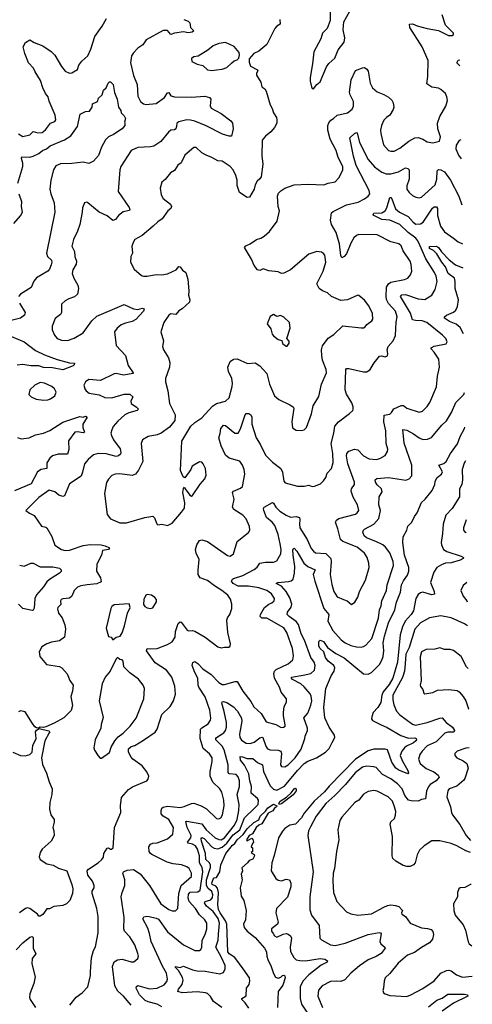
# Model space of a CAD drawing. Extents: x 2057697 to 2160550, y 827490 to 1016834.
# Tile 310 of 509: x 2140607 to 2144580, y 924233 to 932873. Entities that reach past the tile are written whole.
import ezdxf

# ---------------------------------------------------------------- set-up
doc = ezdxf.new("R2010")
doc.units = 0

msp = doc.modelspace()

# ---------------------------------------------------------------- linework, layer by layer
at = {"layer": '0CON20XD'}
for points in [[(2140595, 931872), (2140635, 931848.6), (2140695, 931861.9), (2140725, 931892.2), (2140765, 931879.5), (2140805, 931884.3), (2140832.8, 931907.2), (2140876.2, 931963.8), (2140915, 931980.8), (2140924, 931995), (2140918.1, 932035), (2140866.9, 932156.9), (2140856.9, 932195), (2140834.7, 932224.7), (2140811.2, 932275), (2140790.4, 932340.4), (2140743.1, 932415), (2140728.9, 932448.9), (2140684.5, 932494.5), (2140651.4, 932575), (2140636.2, 932635), (2140658.3, 932671.7), (2140695, 932696.2), (2140733.6, 932673.6), (2140810.8, 932645), (2140882.6, 932592.6), (2140915, 932560.8), (2140973.3, 932463.3), (2141005, 932420), (2141045, 932404.4), (2141063, 932407), (2141113.3, 932435), (2141124.6, 932475.4), (2141151.3, 932508.7), (2141204.6, 932555.4), (2141232.1, 932615), (2141266.2, 932725), (2141330, 932815), (2141367.5, 932885)], [(2142047.5, 932875), (2142085, 932861.2), (2142100, 932845), (2142107.5, 932805), (2142136.7, 932775), (2142120, 932765), (2142085, 932757.5), (2142044.2, 932765.8), (2141965, 932754.4), (2141935, 932744.4), (2141905, 932779.1), (2141865, 932777.8), (2141716.7, 932695), (2141688.7, 932651.3), (2141645, 932622.5), (2141605, 932582), (2141588.1, 932555), (2141578.9, 932495), (2141605, 932383.3), (2141637.3, 932305), (2141645, 932202.5), (2141668.6, 932155), (2141695, 932134.4), (2141715, 932130), (2141805, 932138.2), (2141878.5, 932191.5), (2141905, 932232.7), (2141915, 932234.5), (2141935, 932203.9), (2141965, 932195.9), (2142115, 932192.1), (2142233.2, 932203.2), (2142271.7, 932191.7), (2142284.3, 932174.3), (2142278.3, 932118.3), (2142287.8, 932097.8), (2142375, 932048.6), (2142460, 931985), (2142473.8, 931965), (2142482, 931915), (2142465, 931852.5), (2142445, 931850), (2142387.9, 931867.9), (2142242.6, 931942.6), (2142145, 931982.2), (2142105, 931990.6), (2142075, 931994.3), (2142005, 931978.1), (2141987.1, 931965), (2141984.5, 931934.5), (2141976.2, 931915), (2141965, 931905.5), (2141935, 931903.1), (2141912.6, 931887.4), (2141845.8, 931805), (2141785, 931764.5), (2141755, 931756.2), (2141645, 931751.1), (2141586.2, 931725), (2141494.3, 931585.7), (2141487.1, 931555), (2141472.5, 931365), (2141566.7, 931225), (2141574.2, 931205), (2141570.3, 931199.7), (2141515, 931186.9), (2141473.8, 931156.2), (2141448.9, 931121.1), (2141425, 931111.4), (2141375, 931152.2), (2141303.7, 931183.7), (2141205, 931267.5), (2141195, 931272.5), (2141175, 931267.5), (2141157, 931223), (2141156, 931185), (2141136, 931075), (2141113.3, 931016.7), (2141080, 930945), (2141063.1, 930885), (2141089.3, 930839.3), (2141092.2, 930795), (2141105.6, 930755), (2141101.8, 930728.2), (2141073, 930677), (2141068.6, 930645), (2141080.8, 930605), (2141118.6, 930545), (2141122.5, 930515), (2141114.3, 930465.7), (2141088.2, 930441.8), (2141036.7, 930425), (2141005, 930406.2), (2140975, 930377.5), (2140975, 930302.5), (2140963.8, 930285), (2140918.3, 930251.7), (2140892, 930185), (2140893, 930153), (2140912.5, 930105), (2140937, 930077), (2140975, 930061.1), (2141025, 930058.5), (2141085, 930077.5), (2141165, 930125.8), (2141239.7, 930230.3), (2141285, 930270.4), (2141484.1, 930355.9), (2141525, 930372.9), (2141605, 930337.1), (2141645, 930331.4), (2141685, 930341.9), (2141699.2, 930335), (2141694.2, 930315), (2141625, 930241.2), (2141595.5, 930224.5), (2141535, 930210.5), (2141498, 930195), (2141461.4, 930165), (2141439.2, 930135), (2141454, 930015), (2141534.4, 929925), (2141558.3, 929838.3), (2141602.5, 929775), (2141601.7, 929768.3), (2141517.3, 929752.7), (2141455, 929767.5), (2141435, 929766.9), (2141315, 929707.1), (2141215, 929716), (2141184.1, 929695.9), (2141170, 929665), (2141177.5, 929635), (2141190, 929615), (2141217.5, 929595), (2141305, 929580), (2141355, 929557.8), (2141415.4, 929554.6), (2141525, 929587.8), (2141575, 929586.9), (2141599.2, 929565), (2141581.9, 929525), (2141584.3, 929505), (2141633.5, 929473.5), (2141650, 929455), (2141636.7, 929445), (2141565, 929423.3), (2141529.4, 929405), (2141468.5, 929351.5), (2141427.9, 929302.1), (2141414.4, 929275), (2141407.8, 929245), (2141411.5, 929225), (2141431.1, 929185), (2141488.1, 929108.1), (2141493.8, 929076.2), (2141490.4, 929059.6), (2141475.3, 929044.7), (2141455, 929040.4), (2141365, 929062.3), (2141295, 929066.5), (2141255, 929054.4), (2141208.6, 929015), (2141175, 928976), (2141158.7, 928901.3), (2141145, 928868.8), (2141045, 928801.2), (2140999.2, 928695), (2140985, 928688.1), (2140950.9, 928700.9)], [(2142890.8, 932875), (2142893.8, 932835), (2142863.8, 932815), (2142846.2, 932795), (2142775.7, 932655), (2142705, 932597.5), (2142661.2, 932575), (2142621.2, 932528.8), (2142621.7, 932501.7), (2142633.9, 932463.9), (2142695, 932432.5), (2142698, 932425), (2142686, 932405), (2142686.1, 932386.1), (2142723.6, 932323.6), (2142733.3, 932285), (2142760, 932265), (2142771.2, 932245), (2142805.6, 932125), (2142824, 932095), (2142835.7, 932055), (2142861.1, 932015), (2142865.6, 931995), (2142863.3, 931965), (2142843, 931927), (2142812.2, 931887.8), (2142765, 931852.5), (2142734.6, 931815.4), (2142731.7, 931678.3), (2142742.2, 931605), (2142725.6, 931495), (2142714.6, 931475.4), (2142692.5, 931455), (2142674, 931425), (2142664.2, 931385), (2142624, 931316), (2142605, 931312), (2142537.5, 931357.5), (2142516.7, 931416.7), (2142515.6, 931465), (2142504.6, 931504.6), (2142480, 931555), (2142454.2, 931585), (2142385, 931630.8), (2142345, 931633.8), (2142292.5, 931665), (2142243, 931683), (2142206.7, 931705), (2142155, 931752.5), (2142135, 931752.5), (2142056.2, 931685), (2142025, 931617.5), (2141995, 931597.5), (2141965, 931550), (2141930.5, 931529.5), (2141885, 931470), (2141855, 931447.5), (2141840, 931395), (2141847.5, 931335), (2141866.7, 931305), (2141930, 931255), (2141940, 931235), (2141932.5, 931215), (2141906.2, 931195), (2141856.2, 931125), (2141819.5, 931100.5), (2141778.3, 931061.7), (2141680.5, 930979.5), (2141617, 930943), (2141606.7, 930925), (2141591.2, 930885), (2141596.7, 930825), (2141582, 930795), (2141578.8, 930745), (2141611.2, 930685), (2141675, 930628.8), (2141695, 930621.2), (2141725, 930621.2), (2141805, 930636.2), (2141853.6, 930633.6), (2141905, 930642), (2141980.9, 930679.1), (2142005, 930706), (2142015, 930703.8), (2142035, 930676.2), (2142065, 930653.3), (2142082.5, 930595), (2142092.5, 930495), (2142088.6, 930455), (2142101.4, 930415), (2142098, 930395), (2142032, 930335), (2142002.6, 930317.4), (2141976.2, 930285), (2141935, 930292), (2141915, 930281.2), (2141871.9, 930215), (2141845.8, 930135), (2141868, 930055), (2141861.2, 930005), (2141868.8, 929975), (2141914.3, 929905), (2141924.3, 929865), (2141923.1, 929825), (2141887.5, 929725), (2141886, 929695), (2141908.1, 929615), (2141921.4, 929505), (2141970.8, 929405), (2141968, 929355), (2141921.2, 929298.8), (2141850, 929245), (2141815, 929231.4), (2141733.4, 929216.6), (2141685, 929186.7), (2141672.9, 929155), (2141687.5, 928995), (2141650.2, 928919.8), (2141624.5, 928885.5), (2141595, 928874.4), (2141485, 928888.2), (2141444.5, 928885.5), (2141415.7, 928874.3), (2141385, 928841.2), (2141368.8, 928811.2), (2141350, 928715), (2141375, 928532.5), (2141405, 928493.8), (2141485, 928459.4), (2141545, 928456.7), (2141705, 928506.2), (2141775, 928517.5), (2141790.7, 928500.7), (2141810.5, 928450.5), (2141820, 928440), (2141855, 928446.7), (2141905, 928433.8), (2141944.3, 928455.7), (2142028.3, 928551.7), (2142052.3, 928587.7), (2142056.2, 928635), (2142040, 928725), (2142045, 928760), (2142055, 928770), (2142060, 928755), (2142100.7, 928700.7), (2142115, 928692.5), (2142125, 928697.5), (2142192.1, 928797.9), (2142230.8, 928845), (2142244.2, 928875), (2142237.5, 928935), (2142216.8, 928976.8), (2142205, 928990), (2142185, 928994.2), (2142121.2, 928955), (2142110, 928925), (2142056.4, 928853.6), (2142040.7, 928860.7), (2142018.3, 928918.3), (2142025.8, 929045.8), (2142030.6, 929175), (2142110, 929305), (2142145, 929339.2), (2142205, 929378.6), (2142298.4, 929481.6), (2142335, 929505.6), (2142415, 929525.7), (2142444.3, 929555), (2142472.9, 929655), (2142475.5, 929685), (2142470, 929725), (2142440, 929785), (2142433.1, 929825), (2142455, 929872.9), (2142485, 929894.5), (2142515, 929898.1), (2142607.1, 929857.1), (2142675, 929862.5), (2142715, 929836), (2142777.9, 929767.9), (2142800, 929675), (2142845, 929573.8), (2142881.7, 929541.7), (2142977.7, 929492.3), (2143006.8, 929476.8), (2143013.1, 929465), (2142996.1, 929343.9), (2143002.5, 929292.5), (2143035, 929272), (2143085, 929268), (2143105, 929274), (2143125, 929293.8), (2143170, 929415), (2143184.5, 929485.5), (2143233.2, 929566.8), (2143257.7, 929675), (2143301.1, 929775), (2143297.8, 929805), (2143266.5, 929886.5), (2143259.3, 929925), (2143256.9, 929975), (2143265, 930012), (2143315, 930078), (2143365, 930112), (2143444.1, 930185.9), (2143605, 930168), (2143625, 930168.8), (2143641.2, 930178.8), (2143655, 930198.8), (2143699.7, 930230.3), (2143707.5, 930245), (2143703.1, 930295), (2143672.2, 930362.2), (2143635, 930410.8), (2143585, 930454), (2143574.2, 930455.8), (2143485, 930414.2), (2143425, 930408), (2143345, 930444.2), (2143310, 930475), (2143265, 930492.9), (2143235, 930515.7), (2143214, 930555), (2143270, 930665), (2143295.4, 930744.6), (2143285, 930806.7), (2143275, 930822), (2143255, 930834.2), (2143215, 930838.6), (2143145, 930814.2), (2142985, 930678), (2142925, 930648.8), (2142905, 930646.2), (2142875, 930660), (2142795, 930668), (2142745, 930685.8), (2142715, 930672.5), (2142695, 930677.5), (2142664, 930715), (2142642.4, 930772.4), (2142580, 930875), (2142591.3, 930888.7), (2142630, 930905), (2142685, 930944.4), (2142725, 930956), (2142753.3, 930975), (2142801.2, 931015), (2142868.6, 931105), (2142886.5, 931195), (2142875.5, 931235), (2142869.1, 931325), (2142878.9, 931351.1), (2142898, 931372), (2142935, 931393.8), (2143015, 931424.5), (2143135, 931428.6), (2143275.6, 931424.4), (2143315, 931438.8), (2143375, 931450), (2143408, 931485), (2143445, 931552.5), (2143444.4, 931585), (2143403.6, 931665), (2143385.4, 931725), (2143333.2, 931825), (2143311.1, 931905), (2143313.3, 931945), (2143321.6, 931968.4), (2143337.2, 931992.8), (2143363, 932007), (2143395, 932034.2), (2143485, 932055.8), (2143525, 932088), (2143537.3, 932115), (2143537.1, 932155), (2143507.1, 932215), (2143502.7, 932237.3), (2143515.5, 932344.5), (2143555, 932426.7), (2143615, 932450.8), (2143635, 932452.5), (2143655, 932440), (2143665, 932420), (2143684.4, 932315), (2143704.4, 932275), (2143745, 932240), (2143805, 932217.8), (2143845, 932193.1), (2143875, 932165.6), (2143885.5, 932145), (2143891.9, 932105), (2143886.9, 932085), (2143855.5, 932035), (2143826.7, 932015), (2143805, 931990), (2143782.5, 931945), (2143775.6, 931905), (2143777.5, 931875), (2143801.9, 931775), (2143845, 931724.4), (2143865, 931718.1), (2143895, 931718.9), (2143945, 931745.6), (2144023, 931807), (2144075, 931837.8), (2144105, 931839.2), (2144145.6, 931825.6), (2144185, 931800), (2144235, 931791.2), (2144293.3, 931806.7), (2144300, 931845), (2144278.8, 931915), (2144275.8, 931965), (2144294.3, 932025), (2144348.6, 932115), (2144362.9, 932165), (2144358, 932195), (2144344, 932225), (2144305, 932262), (2144282.7, 932272.7), (2144225, 932280), (2144180.5, 932310.5), (2144190, 932375), (2144192.5, 932515), (2144141.1, 932635), (2144033.3, 932805), (2144030, 932835), (2144054.2, 932835.8), (2144095, 932818.6), (2144185, 932795.8), (2144285, 932778.8), (2144372.5, 932735), (2144405, 932733.3), (2144416.1, 932743.9), (2144416.7, 932755), (2144346.2, 932825), (2144317.1, 932915)], [(2143331.2, 932945), (2143333.6, 932866.4), (2143306.7, 932795), (2143266, 932755), (2143251.4, 932705), (2143188.3, 932591.7), (2143178, 932485), (2143156.7, 932365), (2143156.7, 932335), (2143167.5, 932285), (2143175, 932270), (2143185, 932267.5), (2143216.1, 932303.9), (2143245, 932326.7), (2143301.3, 932458.7), (2143321.3, 932488.7), (2143372.5, 932535), (2143401.7, 932608.3), (2143455, 932676.7), (2143462, 932715), (2143446.2, 932785), (2143451.2, 932855), (2143505, 932948.8)], [(2142295, 932426), (2142335, 932432), (2142385, 932439.2), (2142425.9, 932454.1), (2142465, 932492), (2142489.3, 932510.7), (2142515, 932520), (2142530, 932535), (2142536.2, 932563.8), (2142533.8, 932585), (2142489.2, 932639.2), (2142415, 932673.6), (2142355, 932663.1), (2142305.6, 932644.4), (2142258.8, 932605), (2142175, 932553.3), (2142135, 932546.2), (2142116.4, 932533.6), (2142117, 932507), (2142163.6, 932483.6), (2142215, 932471.2), (2142255, 932432.5), (2142295, 932426)], [(2144472.3, 932468.1), (2144466, 932474), (2144444.3, 932495), (2144455, 932517.1), (2144471.5, 932521.6)], [(2140589.4, 931439.4), (2140634.7, 931585), (2140634.6, 931615), (2140621.8, 931655), (2140625, 931670), (2140695, 931667.9), (2140725, 931674.6), (2140775, 931700), (2140805.6, 931724.4), (2140841.1, 931738.9), (2140873, 931767), (2141000.9, 931819.1), (2141055, 931854.4), (2141112.8, 931937.2), (2141136.7, 932043.3), (2141185, 932067.5), (2141219.3, 932070.7), (2141243.9, 932106.1), (2141246.7, 932135), (2141290, 932155), (2141299.2, 932185), (2141331.2, 932215), (2141342.5, 932255), (2141366.1, 932273.9), (2141383.9, 932316.1), (2141395, 932327.5), (2141405, 932327.5), (2141426, 932305), (2141440, 932235), (2141463.8, 932175), (2141474, 932105), (2141493.8, 932075), (2141496.7, 932055), (2141525, 932030), (2141536.7, 932005), (2141527.5, 931975), (2141530, 931965), (2141530, 931945), (2141506.2, 931915), (2141430, 931865), (2141385.6, 931844.4), (2141359.7, 931820.3), (2141324.4, 931755), (2141297.4, 931682.6), (2141255, 931632.5), (2141215, 931610), (2141165, 931622.5), (2141065, 931610.4), (2140965, 931609.7), (2140925, 931590), (2140902.7, 931555), (2140878.9, 931465), (2140871.8, 931385), (2140880, 931345), (2140910.8, 931265), (2140914.6, 931185), (2140843.3, 930825), (2140850, 930795), (2140885, 930763.3), (2140888.5, 930745), (2140882.9, 930722.9), (2140868.9, 930685), (2140855, 930665.8), (2140755, 930606.7), (2140730.4, 930579.6), (2140706.2, 930523.8), (2140615, 930464), (2140596, 930445)], [(2141047.5, 924225), (2141103.8, 924295), (2141155.4, 924334.6), (2141204.3, 924385), (2141228.2, 924485), (2141229.4, 924520.6), (2141238.3, 924641.7), (2141253.5, 924705), (2141271.1, 924738.9), (2141295, 924860), (2141297.1, 925005), (2141284.2, 925074.2), (2141244.1, 925204.1), (2141244, 925225), (2141260, 925255), (2141261.2, 925275), (2141245, 925313.3), (2141204, 925365), (2141200, 925405), (2141209.7, 925420.3), (2141295, 925474.3), (2141327.5, 925505), (2141341.4, 925525), (2141345.8, 925555), (2141375, 925602.5), (2141385, 925607.5), (2141404.2, 925594.2), (2141414.1, 925594.1), (2141428, 925605), (2141439.2, 925785), (2141494, 925915), (2141490.8, 925975), (2141500.7, 926049.3), (2141561.1, 926118.9), (2141597.6, 926142.4), (2141722.5, 926195), (2141735, 926210), (2141740, 926235), (2141722.3, 926272.3), (2141681.2, 926325), (2141600.6, 926385), (2141585, 926403.1), (2141561.2, 926445), (2141562.5, 926475), (2141585, 926494.5), (2141616.5, 926503.5), (2141695, 926551.9), (2141797.4, 926622.6), (2141812.8, 926647.2), (2141855.6, 926775), (2141928.1, 926845), (2141955.8, 926895), (2141975.8, 926954.2), (2141968.9, 927025), (2141941.2, 927105), (2141895, 927166.2), (2141795, 927230), (2141720.6, 927335), (2141725.9, 927354.1), (2141755, 927352.9), (2141815, 927355.6), (2141905, 927390), (2141945.5, 927414.5), (2141972, 927455), (2141974.2, 927505), (2141999.2, 927575), (2142015, 927590), (2142025, 927586), (2142076.2, 927515), (2142089.4, 927509.4), (2142125, 927514.5), (2142145, 927508.5), (2142236, 927455), (2142345, 927370), (2142375, 927362), (2142405, 927368), (2142444, 927366), (2142453.8, 927375), (2142458, 927395), (2142432.9, 927495), (2142424.3, 927604.3), (2142430, 927625), (2142450.6, 927655), (2142467.8, 927705), (2142469.4, 927745), (2142457, 927787), (2142433.8, 927823.8), (2142382.5, 927865), (2142315.8, 927905), (2142255, 927952.2), (2142192, 927975), (2142174.3, 928005), (2142172.5, 928042.5), (2142183.8, 928135), (2142155, 928192.5), (2142151.4, 928225), (2142160.8, 928265), (2142185, 928304), (2142205, 928309.4), (2142255, 928295.6), (2142431.2, 928171.2), (2142455, 928166.9), (2142485, 928186.7), (2142516.4, 928295), (2142616.4, 928373.6), (2142627.5, 928395), (2142625.7, 928425), (2142595, 928494.2), (2142565, 928524.2), (2142486, 928575), (2142474.2, 928595), (2142490, 928665), (2142473.8, 928725), (2142483, 928737), (2142545, 928762.1), (2142562.9, 928777.1), (2142582.9, 928885), (2142577.5, 928927.5), (2142563.2, 928965), (2142538.8, 928998.8), (2142445.7, 929024.3), (2142412.8, 929052.8), (2142374.4, 929134.4), (2142356.2, 929205), (2142367.7, 929242.3), (2142372, 929285), (2142395, 929314), (2142415, 929312.9), (2142494.6, 929244.6), (2142524.5, 929245.5), (2142545, 929283.8), (2142585, 929406.7), (2142595, 929416.7), (2142618.3, 929418.3), (2142635, 929406.7), (2142644.2, 929385), (2142643.3, 929323.3), (2142682.9, 929205), (2142718.9, 929148.9), (2142765, 929052.5), (2142825, 928991.2), (2142898.8, 928935), (2142914, 928904), (2142926.2, 928825), (2142937.7, 928807.7), (2143045, 928780.8), (2143105, 928780), (2143145, 928788), (2143175, 928778), (2143195, 928778.8), (2143248.3, 928801.7), (2143275, 928826.2), (2143294.2, 928855), (2143306.5, 928893.5), (2143345, 928933.8), (2143358.3, 928988.3), (2143357.1, 929065), (2143341.8, 929155), (2143365.6, 929245), (2143372.5, 929305), (2143405, 929342.9), (2143503.2, 929416.8), (2143531.2, 929445), (2143534, 929455), (2143534.2, 929475), (2143522.1, 929512.1), (2143476.2, 929586.2), (2143463.3, 929625), (2143469.2, 929805), (2143477.1, 929812.9), (2143495, 929813.3), (2143625, 929783.6), (2143655, 929784.5), (2143684.3, 929805), (2143717.8, 929862.2), (2143765, 929920), (2143783.6, 929923.6), (2143815, 929913.3), (2143835, 929922.5), (2143840, 929945), (2143833.8, 929975), (2143842.5, 930005), (2143885, 930056.2), (2143906.8, 930103.2), (2143912, 930218), (2143920.9, 930265), (2143907.5, 930315), (2143845, 930382.5), (2143827.3, 930417.3), (2143822.7, 930445), (2143826.9, 930525), (2143843.6, 930555), (2143865, 930570), (2143985.3, 930594.7), (2144013.8, 930606.2), (2144039.2, 930635), (2144048.5, 930665), (2144044.6, 930724.6), (2144035.6, 930755), (2143974.6, 930844.6), (2143955, 930889.2), (2143935, 930906.7), (2143864.6, 930924.6), (2143745, 930984.4), (2143585, 930988.1), (2143565, 930980.6), (2143541.7, 930958.3), (2143515, 930912), (2143475, 930819.2), (2143455, 930794.3), (2143435, 930783.8), (2143425, 930802.5), (2143415.3, 930905), (2143403.8, 930943.8), (2143384.4, 931005), (2143342.9, 931075), (2143335.9, 931115), (2143345, 931177.8), (2143359.3, 931190.7), (2143475, 931249.6), (2143578.2, 931271.8), (2143635, 931302.2), (2143665.8, 931325), (2143680.8, 931345), (2143674.4, 931375), (2143562.2, 931595), (2143536.6, 931675), (2143505.7, 931835), (2143545, 931874.2), (2143565, 931883.3), (2143569.5, 931879.5), (2143589.5, 931795), (2143666.2, 931645), (2143722.6, 931582.6), (2143785, 931536.1), (2143825, 931519.2), (2143865, 931520), (2143932.5, 931537.5), (2143995, 931573.1), (2144015, 931568.6), (2144025.5, 931555), (2144027.3, 931502.7), (2144025.3, 931474.7), (2144006.2, 931415), (2144005.6, 931385), (2144025.4, 931355.4), (2144055, 931331.4), (2144085, 931315.7), (2144115, 931309.2), (2144135, 931315.8), (2144254.5, 931425), (2144268.2, 931475), (2144272.4, 931547.6), (2144285, 931558.1), (2144305.3, 931555.3), (2144335, 931537.5), (2144387.9, 931465), (2144462.5, 931325), (2144488.8, 931249.3)], [(2144481, 931819.5), (2144465, 931812.5), (2144438.3, 931771.7), (2144435, 931740), (2144458.8, 931685), (2144483.3, 931652.2)], [(2140554.4, 931085), (2140615, 931152.9), (2140630.4, 931185), (2140622.8, 931235), (2140624.1, 931275), (2140602.1, 931342.1)], [(2143000.9, 927355), (2142951.2, 927495), (2142926.4, 927536.4), (2142775, 927621.9), (2142731.3, 927621.3), (2142717.5, 927635), (2142721.4, 927655), (2142756, 927714), (2142795, 927743.8), (2142820.8, 927755), (2142840, 927775), (2142843.1, 927795), (2142818.5, 927835), (2142775, 927865.3), (2142705, 927888.4), (2142615, 927901), (2142525, 927902.2), (2142482.3, 927925), (2142467.3, 927945), (2142475, 927964.5), (2142485, 927970.9), (2142565, 927994.7), (2142665, 928048.2), (2142691.7, 928068.3), (2142715.5, 928104.5), (2142765, 928113.3), (2142835, 928112.5), (2142864.3, 928125.7), (2142899.4, 928185), (2142902.1, 928225), (2142894.7, 928275), (2142876.4, 928356.4), (2142846.8, 928435), (2142822.7, 928465), (2142774.8, 928504.8), (2142749.6, 928565), (2142747.1, 928585), (2142752, 928595), (2142825, 928636.2), (2142835, 928631.2), (2142855.8, 928595), (2142889.3, 928559.3), (2142945, 928524.5), (2142985, 928509.1), (2143035, 928514.5), (2143064, 928505), (2143067.6, 928487.6), (2143062.1, 928445), (2143067.5, 928415), (2143130.4, 928310.4), (2143165, 928232.9), (2143185, 928208.6), (2143205, 928195.5), (2143295, 928187.8), (2143337.1, 928145), (2143342.5, 928115), (2143333.8, 928005), (2143346.9, 927916.9), (2143363.5, 927855), (2143395, 927808.6), (2143450, 927785), (2143482.7, 927772.7), (2143520.7, 927740.7), (2143548.8, 927761.2), (2143575.8, 927805), (2143590.8, 927855), (2143641.5, 927955), (2143674.4, 928065.6), (2143673.1, 928105), (2143657.8, 928155), (2143635, 928190.6), (2143569.2, 928245), (2143445, 928293.8), (2143422.4, 928312.4), (2143400.6, 928405), (2143379.6, 928465), (2143388, 928482), (2143410, 928495), (2143553.8, 928535), (2143569.2, 928545), (2143582.9, 928565), (2143571.4, 928615), (2143534.7, 928684.7), (2143517.8, 928735), (2143518.9, 928755), (2143545.6, 928795), (2143546.5, 928815), (2143488, 928975), (2143475.4, 929044.6), (2143477.9, 929065), (2143495, 929088.1), (2143545, 929104.4), (2143575, 929097.8), (2143625, 929044.6), (2143675, 929020), (2143737.2, 929012.8), (2143768, 929022), (2143815, 929047.5), (2143835.8, 929085), (2143839.2, 929105), (2143823.8, 929153.8), (2143820.8, 929265), (2143803.2, 929345), (2143807.9, 929402.1), (2143857.1, 929412.9), (2143872.2, 929425), (2143892.4, 929457.6), (2143956.5, 929486.5), (2143975, 929486.9), (2144005, 929463.6), (2144115, 929430), (2144142.6, 929437.4), (2144185, 929477.5), (2144206.7, 929513.3), (2144265, 929652.5), (2144274.3, 929744.3), (2144291.4, 929825), (2144285.6, 929894.4), (2144246.8, 929956.8), (2144220, 929985), (2144219.2, 929995), (2144245, 930009.2), (2144352.3, 930027.7), (2144359.2, 930045), (2144348.6, 930075), (2144320, 930105), (2144181.9, 930215), (2144141.2, 930231.2), (2144082.9, 930232.9), (2144055, 930240.6), (2144037.9, 930297.9), (2143950.5, 930445), (2143961.6, 930458.4), (2143995, 930461.3), (2144105, 930423.9), (2144165, 930419.1), (2144224.5, 930455.5), (2144255.5, 930504.5), (2144271.5, 930575), (2144263.1, 930623.1), (2144249.1, 930655), (2144173.4, 930773.4), (2144120, 930895), (2144103.5, 930933.5), (2144085, 930956.7), (2144016.7, 931006.7), (2143945, 931075.9), (2143855, 931115.3), (2143785, 931121.1), (2143715, 931156.2), (2143710.6, 931165), (2143716.7, 931175), (2143785, 931178.5), (2143815, 931196.9), (2143829, 931221), (2143857.1, 931312.9), (2143865, 931314.3), (2143875, 931300), (2143905, 931213.5), (2143941.9, 931185), (2144016.1, 931146.1), (2144060.3, 931095), (2144085, 931080.3), (2144125, 931082.2), (2144150.4, 931095), (2144231.4, 931218.6), (2144245, 931230), (2144265, 931231.1), (2144275, 931217.5), (2144276.2, 931155), (2144300.6, 931060.6), (2144335, 931011.1), (2144415.4, 930955.4), (2144455, 930924.4), (2144493.4, 930907.6)], [(2144504.1, 930117.3), (2144475, 930171.8), (2144440.1, 930200.1), (2144379.4, 930225), (2144336, 930255), (2144336, 930265), (2144355, 930280.5), (2144415, 930306.7), (2144436.9, 930325), (2144450, 930355), (2144458.6, 930415), (2144429.5, 930515), (2144431.2, 930575), (2144424.6, 930605), (2144369.5, 930645), (2144345.5, 930705.5), (2144311.5, 930745), (2144269.8, 930819.8), (2144239.1, 930849.1), (2144206, 930865), (2144205, 930882.5), (2144266.2, 930885), (2144283.3, 930875), (2144308.5, 930835), (2144377.8, 930765), (2144431.5, 930721.5), (2144496.3, 930695.6)], [(2140605.6, 930385), (2140654.2, 930305), (2140650.3, 930279.7), (2140615, 930254.4), (2140485, 930222)], [(2142955, 930007.5), (2142972.5, 930035), (2142971.7, 930051.7), (2142952.5, 930075), (2142982, 930165), (2142976.2, 930215), (2142925, 930264), (2142895, 930276.7), (2142865, 930267.5), (2142835, 930287.5), (2142805, 930270), (2142780, 930205), (2142810.7, 930160.7), (2142824, 930115), (2142835, 930098.8), (2142875, 930066.7), (2142906.7, 930056.7), (2142915, 930032.5), (2142945, 930007.5), (2142955, 930007.5)], [(2140534, 930094), (2140645, 930046.4), (2140745, 929970), (2140825, 929931.6), (2140935, 929890), (2141045, 929862.5), (2141088.8, 929858.8), (2141086, 929845), (2141075, 929836.2), (2140985, 929800.5), (2140895, 929819.2), (2140815, 929822.4), (2140775, 929836.7), (2140705, 929834.7), (2140632.9, 929847.1), (2140585, 929841.8)], [(2140815, 929534.2), (2140855, 929536.2), (2140877.5, 929545), (2140915, 929572.5), (2140926.7, 929605), (2140911.2, 929635), (2140888.8, 929655), (2140823.4, 929683.4), (2140785, 929688.1), (2140738.8, 929665), (2140696.7, 929625), (2140687.5, 929585), (2140706.7, 929565), (2140752.4, 929542.4), (2140815, 929534.2)], [(2142335.8, 926574.2), (2142398.7, 926615), (2142412.6, 926635), (2142421.1, 926665), (2142422.8, 926705), (2142403, 926803), (2142381.2, 926875), (2142383.9, 926886.1), (2142395, 926889.5), (2142425, 926881.5), (2142483.9, 926843.9), (2142517.9, 926805), (2142553.3, 926745), (2142557.1, 926717.1), (2142535.7, 926605), (2142540.8, 926575), (2142555, 926550), (2142595, 926526), (2142629.4, 926520.6), (2142665, 926533.3), (2142715, 926572.1), (2142735, 926578.4), (2142741.9, 926575), (2142766.9, 926496.9), (2142781.9, 926475), (2142805.3, 926465.3), (2142875, 926464.2), (2142899.2, 926455), (2142903.8, 926435), (2142897.1, 926335), (2142905, 926320), (2142935, 926318.1), (2142965, 926333.6), (2143026.1, 926395), (2143078.1, 926471.9), (2143110.5, 926565), (2143112.2, 926585), (2143132.9, 926635), (2143133.1, 926655), (2143102.3, 926747.7), (2143135, 926789.2), (2143163, 926857), (2143170.9, 926895), (2143166.7, 926936.7), (2143157.9, 926957.9), (2143105, 927020), (2143073.8, 927045), (2143002.9, 927082.9), (2142993.3, 927095), (2142993.8, 927105), (2143095, 927120), (2143162.9, 927137.1), (2143194.5, 927165), (2143201.5, 927205), (2143190.8, 927235), (2143164, 927275), (2143108.6, 927428.6), (2143078.4, 927485), (2143054.7, 927565), (2143033, 927593), (2142972.2, 927635), (2142955.6, 927655), (2142957.1, 927675), (2142991.3, 927718.7), (2142997.3, 927745), (2142979.7, 927799.7), (2142945.9, 927855), (2142905, 927901.5), (2142858.8, 927925), (2142872.5, 927935), (2142968.1, 927941.9), (2142990.3, 927949.7), (2143007.1, 927965), (2143019.7, 928015), (2143023.6, 928075), (2143006.7, 928175), (2143004.7, 928225.3), (2143015, 928236.2), (2143039.4, 928209.4), (2143100, 928105), (2143135, 928074.7), (2143202, 928045), (2143182.3, 928005), (2143197.3, 927945), (2143277.6, 927707.6), (2143320.8, 927655), (2143312.4, 927595), (2143355, 927514.4), (2143430.3, 927430.3), (2143464.3, 927405), (2143515, 927381.5), (2143565, 927370.8), (2143605, 927365.7), (2143625, 927373.1), (2143645, 927385.7), (2143697.4, 927442.6), (2143757.8, 927622.2), (2143766.2, 927695), (2143779.6, 927730.4), (2143785.4, 927774.6), (2143826.4, 927865), (2143833.6, 927915), (2143888.8, 928085), (2143885, 928118.8), (2143855.5, 928195), (2143817.8, 928245), (2143795, 928263.8), (2143734.3, 928295), (2143652.2, 928325), (2143631.1, 928345), (2143620.6, 928375), (2143625.6, 928395), (2143635, 928403.3), (2143714.4, 928445), (2143760.9, 928495), (2143775.5, 928565), (2143761.2, 928615), (2143763.3, 928685), (2143788.9, 928731.1), (2143781.9, 928755), (2143745, 928791.5), (2143730.9, 928815), (2143728.6, 928835), (2143741.7, 928848.3), (2143845.3, 928855.3), (2143997.8, 928832.2), (2144026.8, 928843.2), (2144048.3, 928871.7), (2144048.9, 928965), (2143983.1, 929156.9), (2143971.7, 929278.3), (2144005, 929271.4), (2144065, 929239.2), (2144113.6, 929203.6), (2144145, 929190), (2144187.6, 929192.4), (2144222.6, 929207.4), (2144313.8, 929316.2), (2144355, 929354), (2144397.1, 929425), (2144436.9, 929515), (2144504.6, 929585.4), (2144511.1, 929602.5)], [(2140587.3, 929207.3), (2140620, 929195), (2140690, 929205), (2140745, 929230), (2140814.7, 929245.3), (2140871.1, 929268.9), (2140985, 929342.7), (2141135, 929390.9), (2141165, 929386.7), (2141185, 929394.3), (2141198.9, 929385), (2141160, 929325), (2141160, 929295), (2141177.1, 929255), (2141165, 929248.1), (2141115, 929257.1), (2141092, 929255), (2141033.8, 929176.2), (2141037.4, 929102.6), (2141025, 929059.2), (2140945, 929061.6), (2140893.5, 929045), (2140871.5, 929025), (2140846.4, 928985), (2140845.6, 928935), (2140795, 928926.9), (2140763.9, 928906.1), (2140708.7, 928801.3), (2140562.1, 928737.9)], [(2142380.8, 924205), (2142308.6, 924258.6), (2142281.9, 924301.9), (2142255, 924328.2), (2142237.5, 924335), (2142165, 924341.3), (2142032.7, 924332.7), (2141994.4, 924344.4), (2142000.6, 924365), (2142031.7, 924408.3), (2142043.1, 924445), (2142037, 924467), (2142000.9, 924530.9), (2141974.3, 924555.7), (2141975, 924566), (2142015, 924556.2), (2142045, 924567.1), (2142125, 924534.6), (2142165, 924526.5), (2142235, 924524.2), (2142365, 924500.9), (2142395, 924511.4), (2142410, 924545), (2142410.8, 924575), (2142379.3, 924645), (2142327.5, 924735), (2142348.8, 924795), (2142351.1, 924848.9), (2142361.1, 924945), (2142348.7, 924985), (2142305, 925046.1), (2142245.3, 925095), (2142227.8, 925125), (2142235.4, 925134.6), (2142285, 925150.8), (2142298.9, 925171.1), (2142303.2, 925195), (2142293.9, 925223.9), (2142260.6, 925250.6), (2142246, 925276), (2142245.9, 925325), (2142282.1, 925435), (2142283, 925455), (2142273.4, 925473.4), (2142242.1, 925505), (2142236.7, 925555), (2142201.5, 925665), (2142200.6, 925689.4), (2142205, 925696.2), (2142225, 925687.4), (2142295, 925616.1), (2142315, 925603.3), (2142345, 925598.3), (2142385, 925611.2), (2142425, 925647.6), (2142480.3, 925719.7), (2142538.3, 925765), (2142581.5, 925868.5), (2142669.4, 925955), (2142699.2, 925985), (2142704.6, 926025), (2142695, 926040.5), (2142638.5, 926085), (2142643.2, 926145), (2142626.7, 926195), (2142617, 926255), (2142581, 926331), (2142545.6, 926375), (2142543.3, 926406.7), (2142564.2, 926405.8), (2142605, 926389.6), (2142655, 926390), (2142695, 926354.6), (2142738.6, 926335), (2142747.3, 926275), (2142805, 926151.4), (2142835, 926122.1), (2142865, 926113.6), (2142932.8, 926147.2), (2143045, 926283.8), (2143105, 926345.7), (2143135, 926367.4), (2143212.8, 926397.2), (2143292.7, 926445), (2143325, 926478.5), (2143349.6, 926530.4), (2143372, 926575), (2143371.9, 926595), (2143324.6, 926665), (2143286.8, 926746.8), (2143276.7, 926836.7), (2143293.1, 927005), (2143341.3, 927115), (2143366.7, 927155), (2143374.6, 927185), (2143364.4, 927205), (2143315.6, 927245), (2143292.2, 927275), (2143275.6, 927325), (2143244.4, 927355), (2143233.3, 927375), (2143232, 927418), (2143245, 927427.5), (2143275, 927416.4), (2143308.5, 927365), (2143381.4, 927311.4), (2143455, 927273.3), (2143625, 927132.1), (2143665, 927129.5), (2143694.7, 927145.3), (2143764.6, 927215), (2143785, 927254.4), (2143796.6, 927285), (2143802.9, 927335), (2143797, 927405), (2143808.5, 927465), (2143845, 927580), (2143899, 927695), (2143915, 927761.4), (2143950.8, 927849.2), (2143957.6, 927915), (2143975, 927949.5), (2144011.4, 927998.6), (2144023, 928033), (2144021.8, 928065), (2143983.8, 928175), (2143970.6, 928285), (2143974.2, 928335.8), (2144006.2, 928395), (2144015, 928427.5), (2144050, 928465), (2144073.8, 928515), (2144095.8, 928545), (2144133.4, 928636.6), (2144165.5, 928664.5), (2144227.1, 928742.9), (2144250, 928795), (2144253.3, 928825), (2144273.3, 928855), (2144308.8, 928885), (2144318.8, 928905), (2144286, 928965), (2144331.7, 928978.3), (2144351.2, 928995), (2144387.5, 929065), (2144449.3, 929150.7), (2144472.9, 929215), (2144511.4, 929285), (2144515.2, 929298.5)], [(2144519.2, 929002.1), (2144507.7, 928982.3), (2144491.2, 928925), (2144493.5, 928835), (2144488.5, 928795), (2144467.5, 928755), (2144466.9, 928685), (2144405, 928583.1), (2144348.2, 928525), (2144323.6, 928446.4), (2144320, 928365), (2144308.1, 928285), (2144310, 928265), (2144328, 928225), (2144355.7, 928205.7), (2144481.2, 928165), (2144502.5, 928155), (2144500, 928145), (2144475, 928130), (2144395, 928107.5), (2144345, 928103.6), (2144310.7, 928089.3), (2144269.1, 928065), (2144242.5, 928025), (2144214, 927935), (2144245.7, 927855), (2144247.5, 927832.5), (2144225, 927826), (2144145, 927848.2), (2144125, 927844.6), (2144105, 927830.5), (2144084.7, 927795.3), (2144064.6, 927685), (2144045, 927653.8), (2143990, 927595), (2143967.4, 927545), (2143948.4, 927475), (2143922.6, 927235), (2143882.7, 927095), (2143849.8, 927040.2), (2143797.9, 926975), (2143786.7, 926945), (2143777.2, 926882.8), (2143751, 926839), (2143710, 926795), (2143697.5, 926755), (2143696.8, 926736.8), (2143704, 926724), (2143775, 926687.2), (2143832.2, 926662.2), (2143951.7, 926591.7), (2144019.7, 926569.7), (2144075, 926570.8), (2144087.5, 926565), (2144090.6, 926555), (2144085.6, 926545), (2144065, 926526.5), (2144001.9, 926498.1), (2143985, 926483.5), (2143961.5, 926455), (2143948.2, 926415), (2143966.8, 926366.8), (2144014.3, 926285), (2144019.2, 926265), (2144015, 926256.7), (2143935, 926288.8), (2143910, 926305), (2143875, 926357.8), (2143835, 926465.4), (2143815, 926472.1), (2143715, 926471.9), (2143665, 926458.3), (2143555.1, 926384.9), (2143324.1, 926145.9), (2143283.1, 926096.9), (2143191.9, 926015), (2143105, 925909.4), (2143080.7, 925869.3), (2143027.1, 925812.9), (2142977.5, 925805), (2142935.6, 925775), (2142915, 925753.1), (2142879.4, 925695), (2142842.2, 925537.8), (2142819.1, 925475), (2142814.4, 925405), (2142856.4, 925336.4), (2142875, 925321.4), (2142905, 925317.1), (2142945, 925330.8), (2142974.2, 925324.2), (2142986.7, 925296.7), (2142988.6, 925265), (2142957, 925173), (2142862.5, 925075), (2142855.8, 925035), (2142875.6, 924954.4), (2142868.8, 924935), (2142816.7, 924895), (2142816.7, 924875), (2142831.2, 924855), (2142845, 924834.2), (2142865, 924822.5), (2142921.3, 924848.7), (2142945, 924853.1), (2142965, 924849.4), (2142984.2, 924835), (2142994.4, 924814.4), (2142981.5, 924735), (2142985.3, 924695.3), (2143014.1, 924644.1), (2143034.2, 924624.2), (2143065, 924616.1), (2143115, 924615.9), (2143244.7, 924634.7), (2143285, 924630.6), (2143308.5, 924615), (2143305, 924602.2), (2143252.6, 924577.4), (2143145, 924490.6), (2143092.5, 924435), (2143068.5, 924385), (2143068.5, 924285), (2143080, 924235), (2143132.9, 924155)], [(2140950.9, 928700.9), (2140915, 928730), (2140864.6, 928745.4), (2140775, 928680), (2140660, 928565), (2140692.3, 928542.3), (2140735, 928523.3), (2140797.7, 928427.7), (2140835, 928421.2), (2140845, 928413.8), (2140889.1, 928339.1), (2140915, 928262.5), (2140975, 928224.2), (2141005, 928214.4), (2141045, 928216.9), (2141165, 928258.5), (2141225, 928268.8), (2141322.5, 928265), (2141357.4, 928257.4), (2141395, 928237.5), (2141385, 928224), (2141335, 928214), (2141324.4, 928175), (2141284.6, 928095), (2141281.5, 928035), (2141316.2, 927975), (2141320.8, 927939.2), (2141285, 927921.5), (2141198.8, 927915), (2141143.3, 927905), (2141115, 927893.1), (2141084.5, 927865), (2141064.5, 927815.5), (2141045, 927795.8), (2140985, 927791.9), (2140970.8, 927785), (2140965.7, 927774.3), (2140968.9, 927741.1), (2140940.8, 927715), (2140937.7, 927702.3), (2140948.6, 927665), (2140978.6, 927625), (2141003.6, 927563.6), (2141009.4, 927525), (2140999.2, 927455), (2140955, 927422.5), (2140885, 927411.9), (2140843.6, 927396.4), (2140800.3, 927369.7), (2140777.5, 927325), (2140782.5, 927285), (2140842.5, 927215), (2140955, 927196), (2140976.2, 927185), (2141024.1, 927134.1), (2141046.2, 927075), (2141075.8, 927035), (2141069.2, 926980.8), (2141055.8, 926935), (2141070, 926855), (2141058.5, 926811.5), (2140993.6, 926746.4), (2140908.8, 926698.8), (2140835, 926667.1), (2140815, 926662.5), (2140786.1, 926666.1), (2140772.5, 926657.5), (2140755, 926658.8), (2140739.1, 926669.1), (2140717.8, 926697.8), (2140655, 926800), (2140615, 926809.4), (2140595, 926800.6)], [(2144526.2, 928484.4), (2144502.1, 928415), (2144503.5, 928395), (2144512, 928382), (2144527.7, 928372.4)], [(2140606.6, 928086.6), (2140645, 928078.9), (2140704.2, 928104.2), (2140725, 928105.5), (2140785, 928071.1), (2140897.7, 928072.3), (2140955, 928059.1), (2140971.1, 928045), (2140969.6, 928030.4), (2140955.8, 928015), (2140867.8, 927962.2), (2140845, 927940.6), (2140814.7, 927895.3), (2140753.5, 927826.5), (2140739.4, 927795), (2140735, 927710), (2140725, 927691.2), (2140715, 927688), (2140635, 927707.5), (2140597.1, 927745)], [(2144533.7, 927933.3), (2144500.6, 927909.4), (2144478.8, 927865), (2144500.5, 927815), (2144532.6, 927772.6), (2144536, 927766.2)], [(2141755, 927706.7), (2141775, 927713.3), (2141808.8, 927765), (2141806.7, 927785), (2141793, 927803), (2141765, 927822.5), (2141725, 927830), (2141715, 927823.3), (2141695.8, 927785), (2141695, 927742.5), (2141705, 927723.3), (2141725, 927711.2), (2141755, 927706.7)], [(2141425, 927430), (2141454.1, 927455.9), (2141487.5, 927462.5), (2141505, 927492.5), (2141527, 927553), (2141553.8, 927665), (2141576.2, 927715), (2141567, 927747), (2141435, 927738), (2141416.7, 927725), (2141406.7, 927705), (2141366, 927535), (2141385, 927460), (2141410, 927455), (2141425, 927430)], [(2144538.8, 927553.5), (2144511.5, 927571.5), (2144395, 927624.4), (2144305, 927641.2), (2144205, 927624.4), (2144125, 927579.1), (2144074.6, 927525), (2144025.7, 927365), (2143996.4, 927305), (2143990.6, 927219.4), (2143984.4, 927155.6), (2143968.2, 927101.8), (2143884.1, 926945), (2143882, 926905), (2143890.4, 926860.4), (2143914.7, 926804.7), (2143943.9, 926773.9), (2144055, 926692.7), (2144081.9, 926681.9), (2144185, 926706.9), (2144295, 926744.6), (2144315, 926745.6), (2144351.5, 926705), (2144405.6, 926665), (2144424, 926635), (2144417.5, 926622.5), (2144365, 926622.5), (2144338.1, 926611.9), (2144263.8, 926536.2), (2144185, 926500), (2144139.6, 926455), (2144118.8, 926425), (2144107.7, 926385), (2144123.8, 926345), (2144175, 926301.8), (2144241.7, 926271.7), (2144281.4, 926245), (2144288.1, 926225), (2144261.8, 926195), (2144209.3, 926160.7), (2144191.7, 926138.3), (2144177.6, 926102.4), (2144168.9, 926035), (2144135, 926029.6), (2144105, 926015.2), (2144045, 926018.7), (2144021.5, 926025), (2143987.8, 926065), (2143964, 926124), (2143925, 926168), (2143865, 926211.1), (2143790.9, 926250.9), (2143735, 926310), (2143715, 926317.9), (2143655, 926322.3), (2143615, 926315.3), (2143551.5, 926265), (2143468, 926162), (2143374.4, 926065.6), (2143295.2, 925994.8), (2143208.2, 925885), (2143158.4, 925791.6), (2143142.1, 925755), (2143137.5, 925715), (2143181.8, 925395), (2143153.1, 925175), (2143153.2, 925063.2), (2143168.1, 925015), (2143235.5, 924925), (2143243, 924813), (2143257.8, 924797.8), (2143335.4, 924755.4), (2143375, 924748.5), (2143465, 924768.8), (2143665, 924845.3), (2143763.3, 924863.3), (2143775, 924861.2), (2143780.3, 924850.3), (2143769.2, 924785), (2143778, 924765), (2143813.8, 924735), (2143815.8, 924725), (2143779.9, 924680.1), (2143735, 924651.8), (2143665, 924623.6), (2143588.8, 924571.2), (2143515, 924507.1), (2143462.6, 924447.4), (2143425, 924432.9), (2143385, 924437.5), (2143335, 924431.9), (2143262.5, 924395), (2143231.4, 924358.6), (2143223.6, 924305), (2143265, 924204)], [(2141585, 924225.8), (2141518.6, 924305), (2141467.9, 924347.9), (2141442.9, 924395), (2141421.5, 924565), (2141437.3, 924605), (2141465, 924624.6), (2141505, 924630), (2141585, 924605.8), (2141607.5, 924605), (2141642.5, 924635), (2141648.8, 924655), (2141645, 924677.5), (2141617.1, 924755), (2141574.2, 924825), (2141527.8, 924875), (2141522.3, 924895), (2141523.9, 924993.9), (2141498.2, 925175), (2141505, 925213.3), (2141529.1, 925275), (2141528.5, 925325), (2141512.5, 925385), (2141517.5, 925395), (2141548.9, 925411.1), (2141605, 925416.9), (2141665, 925379.2), (2141746.5, 925275), (2141845, 925114.3), (2141916.2, 925065), (2141945, 925053.1), (2141975, 925052.5), (2141994, 925075), (2142005.3, 925205), (2142023.6, 925276.4), (2142114.2, 925355), (2142115.5, 925385), (2142095, 925424), (2142075, 925440), (2142028.3, 925458.3), (2141955, 925466.9), (2141901.4, 925481.4), (2141766.3, 925546.3), (2141754, 925555), (2141744, 925575), (2141741.4, 925615), (2141755, 925636.9), (2141775, 925646.7), (2141815, 925651.1), (2141904.6, 925685.4), (2141952.5, 925725), (2141955.6, 925785), (2141915, 925854), (2141865, 925884.2), (2141849.2, 925905), (2141847.5, 925932.5), (2141855.8, 925954.2), (2141865.9, 925964.1), (2141905, 925970.6), (2142015, 925960), (2142051.3, 925968.7), (2142115, 925996.4), (2142135, 925998.2), (2142201.2, 925975), (2142248.1, 925948.1), (2142335, 925864), (2142355, 925862), (2142371.2, 925868.8), (2142388.6, 925895), (2142402.2, 925975), (2142399.1, 926025), (2142381.8, 926095), (2142364, 926124), (2142301.1, 926181.1), (2142279.4, 926235), (2142278.5, 926275), (2142296.8, 926365), (2142296.9, 926395), (2142272, 926432), (2142216.4, 926476.4), (2142192.2, 926565), (2142193.2, 926646.8), (2142205, 926660.5), (2142260, 926695), (2142281.9, 926725), (2142285.6, 926745), (2142276.9, 926815), (2142235, 926931.9), (2142178.6, 927015), (2142172.4, 927035), (2142171.5, 927095), (2142143.8, 927145), (2142120.5, 927205), (2142126.2, 927233.8), (2142145, 927240.9), (2142170, 927225), (2142215, 927177.8), (2142287, 927127), (2142355, 927057.1), (2142385, 927040), (2142405, 927038.6), (2142497, 927067), (2142515, 927065.6), (2142565, 926980), (2142635, 926890), (2142663.1, 926843.1), (2142726.5, 926785), (2142770.4, 926710.4), (2142855, 926688.6), (2142903, 926663), (2142924, 926666), (2142936.7, 926675), (2142938.8, 926685), (2142921.5, 926765), (2142922.7, 926795), (2142930, 926845), (2142949.2, 926885), (2142949.2, 926915), (2142902.6, 926972.6), (2142887.1, 927015), (2142843.4, 927095), (2142838.3, 927135), (2142844.4, 927155.6), (2142859, 927171), (2142965, 927219.5), (2143003.5, 927255), (2143011.7, 927291.7), (2143000.9, 927355)], [(2144543.9, 927178.8), (2144528.6, 927195), (2144482, 927285), (2144415, 927338), (2144385, 927345.8), (2144337.3, 927347.3), (2144295, 927361.2), (2144250.7, 927349.3), (2144175, 927346.9), (2144135, 927326), (2144123, 927283), (2144131.2, 927075), (2144122.5, 927035), (2144125, 927022.5), (2144146.7, 926995), (2144153.6, 926963.6), (2144165, 926957.5), (2144235, 926970), (2144275, 926988.6), (2144375, 926994.2), (2144446.3, 926986.3), (2144464.2, 926975), (2144499.2, 926935), (2144522.9, 926895), (2144547.5, 926825), (2144548.7, 926823.3)], [(2141325, 926392.5), (2141395, 926442.5), (2141410.9, 926489.1), (2141441.4, 926545), (2141470.2, 926579.8), (2141515, 926611.9), (2141577.1, 926675), (2141628.9, 926745), (2141696.7, 926915), (2141702.5, 927005), (2141692, 927035), (2141649.2, 927085), (2141575, 927141.4), (2141521.4, 927195), (2141513.8, 927243.8), (2141506.4, 927256.4), (2141485, 927260), (2141465, 927277.5), (2141453.3, 927265), (2141400, 927155), (2141357.5, 927105), (2141330, 927045), (2141305.7, 926895), (2141339.1, 926749.1), (2141322.9, 926687.1), (2141319.2, 926655), (2141268.8, 926555), (2141256.7, 926485), (2141262.3, 926462.3), (2141295, 926412.5), (2141313.9, 926393.9), (2141325, 926392.5)], [(2140546.1, 926446.1), (2140615, 926416.2), (2140655, 926412.5), (2140695, 926426.2), (2140716.7, 926445), (2140722.5, 926505), (2140751.2, 926565), (2140746.1, 926623.9), (2140755, 926640), (2140777.5, 926652.5), (2140863.9, 926633.9), (2140870, 926625), (2140866.7, 926615), (2140826.7, 926545), (2140796.7, 926395), (2140808.3, 926338.3), (2140842.3, 926262.3), (2140864.4, 926184.4), (2140890.8, 926125), (2140890, 926075), (2140871.4, 926005), (2140869.2, 925945), (2140880, 925895), (2140908, 925855), (2140908.3, 925831.7), (2140896.7, 925785), (2140906.4, 925756.4), (2140910, 925715), (2140883.8, 925665), (2140804.2, 925595.8), (2140786.1, 925563.9), (2140777, 925527), (2140787.5, 925505), (2140845, 925466.7), (2140900, 925455), (2140947, 925427), (2141020, 925405), (2141065.7, 925285.7), (2141072.5, 925245), (2141070, 925205), (2141045.5, 925144.5), (2141018, 925115), (2140985, 925100.4), (2140905, 925091.1), (2140868.8, 925071.2), (2140845, 925070), (2140809.7, 925020.3), (2140785, 925006.7), (2140775, 925007.5), (2140763, 925023), (2140695, 925074), (2140675, 925078.6), (2140657.5, 925075), (2140603.8, 925035)], [(2141855, 924212.3), (2141813.6, 924233.6), (2141735, 924253.5), (2141707.7, 924267.7), (2141657.6, 924315), (2141630.5, 924375), (2141631.7, 924388.3), (2141645, 924398), (2141745, 924370), (2141815, 924376.2), (2141875, 924403.1), (2141897.6, 924432.4), (2141904.7, 924455), (2141894.7, 924505), (2141859.2, 924569.2), (2141760.5, 924785), (2141747.6, 924855), (2141731.6, 924901.6), (2141686.7, 924983.3), (2141698, 925002), (2141723.4, 925006.6), (2141742.4, 925002.4), (2141805, 924989.5), (2141825, 924979.2), (2141905, 924869.2), (2142045, 924754.4), (2142145, 924705.6), (2142185, 924704.2), (2142196.6, 924713.4), (2142205.5, 924735), (2142209.1, 924795), (2142235.7, 924845), (2142250.9, 924895), (2142249.1, 924945), (2142231.1, 924975), (2142185, 925017.8), (2142151.6, 925075), (2142094.2, 925134.2), (2142085.5, 925165), (2142090.1, 925199.9), (2142103.3, 925216.7), (2142171, 925219), (2142192.2, 925235), (2142215.1, 925395), (2142210, 925435), (2142185.9, 925475), (2142184.3, 925535.7), (2142168.4, 925595), (2142149.6, 925625), (2142125, 925637.6), (2142086.8, 925646.8), (2142079.2, 925655), (2142108.9, 925695), (2142112.5, 925715), (2142078.4, 925785), (2142065, 925835.8), (2142075, 925840.6), (2142205, 925818), (2142245, 925763.2), (2142322.9, 925695), (2142355, 925678.8), (2142375, 925676.1), (2142405, 925695.2), (2142492.4, 925805), (2142515.4, 925854.6), (2142531.2, 925935), (2142532.3, 925985), (2142515.9, 926075), (2142536.6, 926145), (2142536, 926195), (2142525, 926228.6), (2142508.6, 926248.6), (2142446.2, 926256.2), (2142436.1, 926266.1), (2142435.8, 926335), (2142403, 926465), (2142385, 926499.6), (2142329.1, 926555), (2142327.8, 926565), (2142335.8, 926574.2)], [(2144553.3, 926482.6), (2144525, 926482.2), (2144447, 926453), (2144426.2, 926435), (2144426.1, 926416.1), (2144443.3, 926395), (2144499.8, 926369.8), (2144532.9, 926345), (2144543.5, 926305), (2144515.4, 926215), (2144505, 926198.9), (2144443.3, 926146.7), (2144376.9, 926125), (2144364.4, 926105), (2144355.6, 926055), (2144390, 925965), (2144396.3, 925916.3), (2144406, 925896), (2144471.1, 925811.1), (2144526.2, 925715), (2144564.3, 925671.1)], [(2142885, 925986.7), (2142882.7, 925995), (2142893.1, 926015), (2142949.8, 926050.2), (2142990.6, 926089.4), (2143015, 926124), (2143025, 926129.6), (2143034.3, 926125), (2143034.7, 926105), (2143009, 926071), (2142905, 925992.9), (2142885, 925986.7)], [(2144565.8, 925565.4), (2144525, 925578.9), (2144445.7, 925625), (2144395, 925645.3), (2144295, 925668.2), (2144223.6, 925666.4), (2144158.8, 925625), (2144118, 925585), (2144095.6, 925544.4), (2144078.1, 925475), (2144065, 925455.8), (2144035, 925442.5), (2144005, 925441.5), (2143972.4, 925452.4), (2143910.2, 925490.2), (2143883.9, 925513.9), (2143877.1, 925535), (2143880.4, 925705), (2143858.5, 925815), (2143866.2, 925833.8), (2143897.5, 925865), (2143907.4, 925892.6), (2143907.9, 925925), (2143896.6, 925966.6), (2143878.9, 926015), (2143842, 926055), (2143745, 926103.3), (2143715, 926108.1), (2143665, 926099.2), (2143625, 926075.8), (2143584.5, 926025.5), (2143548.8, 926005), (2143434.4, 925875.6), (2143418, 925845), (2143399.2, 925765), (2143410, 925675), (2143386.9, 925575), (2143370, 925425), (2143360, 925385), (2143356.6, 925313.4), (2143362.5, 925215), (2143392, 925135), (2143475, 925043.8), (2143515, 925026.2), (2143575, 925016.2), (2143695, 925025.7), (2143805, 925085.8), (2143835, 925101.4), (2143865, 925105.6), (2143905, 925101.5), (2143935, 925090), (2143968.8, 925055), (2143957.5, 925035), (2143962.5, 925025), (2143995, 925003.8), (2144033.8, 924945), (2144135, 924904.3), (2144188.3, 924898.3), (2144218.5, 924888.5), (2144233.4, 924873.4), (2144238.9, 924845), (2144231.1, 924805), (2144205, 924771.9), (2144135, 924731.9), (2144073.4, 924686.6), (2144010, 924665), (2143929.2, 924595), (2143856.8, 924503.2), (2143816.7, 924465), (2143806, 924435), (2143801.2, 924375), (2143794, 924355), (2143800, 924335), (2143814.1, 924324.1), (2143855, 924310), (2144005, 924301.9), (2144041.2, 924315), (2144145, 924373.1), (2144245, 924440), (2144302.9, 924505), (2144355, 924529.1), (2144375, 924531.8), (2144395, 924526.4), (2144440.8, 924490.8), (2144495, 924470.4), (2144580.5, 924478.8)], [(2142619.5, 924199.5), (2142586.8, 924246.8), (2142556.2, 924275), (2142556.7, 924285), (2142593.9, 924306.1), (2142597.5, 924375), (2142622.4, 924407.6), (2142628.5, 924435), (2142622.9, 924465), (2142568.4, 924545), (2142496.8, 924645), (2142445.8, 924675), (2142433.5, 924695), (2142424, 924936), (2142414, 924965), (2142366.1, 925035), (2142352.5, 925065), (2142347, 925107), (2142352.6, 925215), (2142342.1, 925252.1), (2142330.1, 925270.1), (2142296, 925285), (2142294.5, 925295), (2142305, 925330), (2142315, 925343.3), (2142335, 925346.7), (2142365, 925396.7), (2142373.5, 925456.5), (2142416.9, 925555), (2142475, 925630.6), (2142495.5, 925644.5), (2142516.4, 925675), (2142568.2, 925721.8), (2142605, 925773.6), (2142662.7, 925827.3), (2142705, 925851.1), (2142718.2, 925885), (2142765, 925928.8), (2142785, 925957.9), (2142835, 925990.5), (2142864.3, 925975), (2142860.8, 925965), (2142845, 925954.4), (2142829.2, 925930.8), (2142788.5, 925911.5), (2142733.1, 925816.9), (2142706.2, 925805), (2142683.1, 925785), (2142651.2, 925728.8), (2142620.8, 925715), (2142596.7, 925675), (2142605, 925666.7), (2142645, 925690), (2142655, 925680), (2142660, 925655), (2142650, 925645), (2142640, 925615), (2142650, 925605), (2142650, 925575), (2142640, 925565), (2142665, 925547.5), (2142667.5, 925535), (2142655, 925506.2), (2142620, 925495), (2142607.5, 925475), (2142558.3, 925431.7), (2142563.3, 925405), (2142552.5, 925375), (2142558.8, 925325), (2142542.5, 925255), (2142551.7, 925181.7), (2142575.4, 925145.4), (2142594, 925055), (2142590.6, 924975), (2142571.2, 924935), (2142578.3, 924908.3), (2142603.7, 924873.7), (2142675, 924820), (2142755, 924724.3), (2142772.1, 924695), (2142777.3, 924655), (2142784.4, 924625), (2142815.3, 924565), (2142834.2, 924504.2), (2142852, 924472), (2142877.3, 924462.7), (2142898.9, 924471.1), (2142915, 924486.7), (2142925, 924490), (2142935, 924482.5), (2142937.1, 924465), (2142918, 924402), (2142875.3, 924344.7), (2142870.4, 924205)], [(2144569.5, 925290.6), (2144564.2, 925285.8), (2144515, 925258.8), (2144475, 925256), (2144462.3, 925247.7), (2144451.2, 925215), (2144450.8, 925175), (2144414.1, 925114.1), (2144418.6, 925055), (2144429.2, 925015), (2144500.3, 924930.3), (2144519.2, 924885), (2144545, 924780), (2144552.5, 924765), (2144576.8, 924747.3)], [(2140575, 924711.2), (2140635, 924773.8), (2140696.4, 924823.6), (2140715, 924828.8), (2140725, 924820), (2140723.8, 924725), (2140748, 924675), (2140716, 924635), (2140713, 924587), (2140743.1, 924475), (2140730, 924415), (2140694.5, 924325), (2140693.3, 924295), (2140699.4, 924275), (2140745, 924203.8)], [(2144195, 924210), (2144269.1, 924270.9), (2144315, 924288.2), (2144365, 924323.3), (2144512.7, 924322.7), (2144537.5, 924315), (2144540, 924305), (2144415, 924244.4), (2144315, 924172.1)]]:
    msp.add_lwpolyline(points, dxfattribs=at)

doc.saveas('drawing.dxf')
